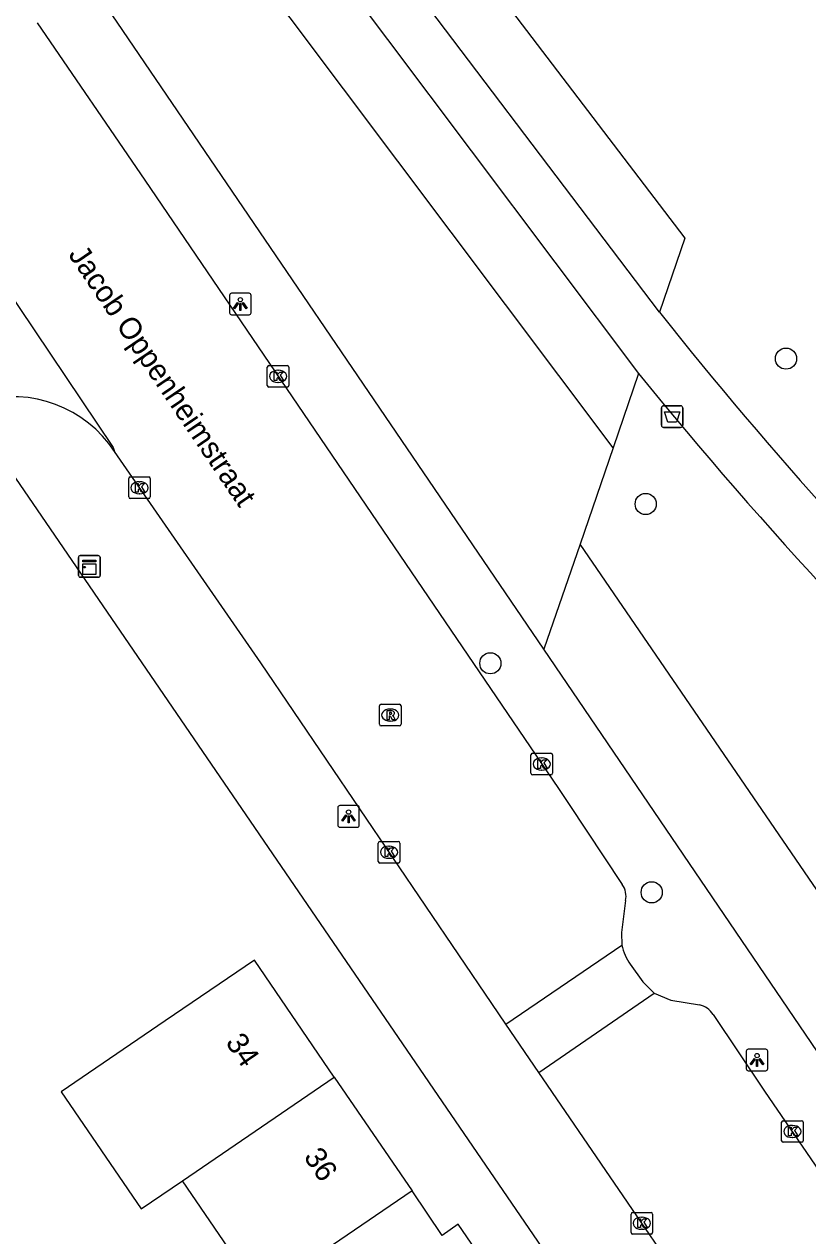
# Model space of a CAD drawing. Extents: x 158087 to 159494, y 382905 to 383981.
# Drawn here: x 158920.2 to 158956.5, y 383617.1 to 383673.2 of the extents above; entities that cross this region are included whole.
import ezdxf

# ---------------------------------------------------------------- set-up
doc = ezdxf.new("R2010")
doc.units = 0
for name, color, linetype in [('IMGEO_Afvalbak', 7, 'Continuous'), ('IMGEO_Boom', 7, 'Continuous'), ('IMGEO_Groenvoorziening', 7, 'Continuous'), ('IMGEO_Kast', 7, 'Continuous'), ('IMGEO_Kolk', 7, 'Continuous'), ('IMGEO_Lichtpunt', 7, 'Continuous'), ('IMGEO_Openbare_ruimte_label', 7, 'Continuous'), ('IMGEO_Pand', 7, 'Continuous'), ('IMGEO_Pand_nummerreeks', 7, 'Continuous'), ('IMGEO_Rijbaan_lokaal_open', 7, 'Continuous'), ('IMGEO_Rioolput', 7, 'Continuous'), ('IMGEO_Voetpad_halfverhard', 7, 'Continuous'), ('IMGEO_Voetpad_open', 7, 'Continuous')]:
    doc.layers.add(name, color=color, linetype=linetype)

msp = doc.modelspace()

# ---------------------------------------------------------------- linework, layer by layer
at = {"layer": 'IMGEO_Afvalbak'}
for p, q in [((158949.71, 383654.661), (158949.71, 383655.461)), ((158949.71, 383655.461), (158949.71, 383654.661)), ((158949.81, 383655.561), (158950.6, 383655.561)), ((158950.6, 383655.561), (158949.81, 383655.561)), ((158950.7, 383655.461), (158950.7, 383654.661)), ((158950.7, 383654.661), (158950.7, 383655.461)), ((158950.6, 383654.561), (158949.81, 383654.561)), ((158949.81, 383654.561), (158950.6, 383654.561))]:
    msp.add_line(p, q, dxfattribs=at)
msp.add_lwpolyline([(158949.853, 383655.275), (158950.557, 383655.275), (158950.408, 383654.805), (158950.002, 383654.805), (158949.853, 383655.275)], dxfattribs=at)
for centre, start, end in [((158949.81, 383655.461), 90, 180), ((158949.81, 383655.461), 90, 180), ((158950.6, 383655.461), 0, 90), ((158950.6, 383655.461), 360, 90), ((158949.81, 383654.661), 180, 270), ((158949.81, 383654.661), 180, 270), ((158950.6, 383654.661), 270, 0), ((158950.6, 383654.661), 270, 0)]:
    msp.add_arc(centre, 0.1, start, end, dxfattribs=at)
at = {"layer": 'IMGEO_Boom'}
for centre in [(158955.481, 383657.747), (158948.984, 383651.014), (158941.789, 383643.638), (158949.26, 383633.032)]:
    msp.add_circle(centre, 0.489, dxfattribs=at)
at = {"layer": 'IMGEO_Groenvoorziening'}
for points in [[(158938.746, 383679.127), (158950.801, 383663.327), (158949.627, 383659.9)], [(158947.476, 383653.619), (158929.999, 383676.897)], [(158948.651, 383657.05), (158947.476, 383653.619)], [(158947.476, 383653.619), (158945.948, 383649.16)], [(158945.948, 383649.16), (158944.262, 383644.288)], [(158987.479, 383588.506), (158945.948, 383649.16)]]:
    msp.add_lwpolyline(points, dxfattribs=at)
at = {"layer": 'IMGEO_Kast'}
for p, q in [((158922.714, 383647.7), (158922.714, 383648.541)), ((158922.714, 383648.541), (158922.714, 383647.7)), ((158922.789, 383648.625), (158923.63, 383648.625)), ((158923.63, 383648.625), (158922.789, 383648.625)), ((158923.714, 383648.55), (158923.714, 383647.709)), ((158923.714, 383647.709), (158923.714, 383648.55)), ((158923.639, 383647.625), (158922.798, 383647.625)), ((158922.798, 383647.625), (158923.639, 383647.625))]:
    msp.add_line(p, q, dxfattribs=at)
for points in [[(158922.909, 383648.415), (158923.509, 383648.415), (158923.509, 383648.33), (158922.909, 383648.33), (158922.909, 383648.415)], [(158922.909, 383648.24), (158923.509, 383648.24), (158923.509, 383647.751), (158922.909, 383647.751), (158922.909, 383648.24)]]:
    msp.add_lwpolyline(points, dxfattribs=at)
msp.add_circle((158922.993, 383648.089), 0.0377, dxfattribs=at)
for centre, start, end in [((158922.792, 383648.547), 92.4484, 184.2845), ((158922.792, 383648.547), 92.4484, 184.2845), ((158923.636, 383648.547), 2.4484, 94.2845), ((158923.636, 383648.547), 2.4484, 94.2845), ((158922.792, 383647.703), 182.4484, 274.2845), ((158922.792, 383647.703), 182.4484, 274.2845), ((158923.636, 383647.703), 272.4484, 4.2845), ((158923.636, 383647.703), 272.4484, 4.2845)]:
    msp.add_arc(centre, 0.0779, start, end, dxfattribs=at)
at = {"layer": 'IMGEO_Kolk'}
for p, q in [((158931.458, 383656.5), (158931.458, 383657.352)), ((158931.533, 383657.426), (158932.385, 383657.426)), ((158931.946, 383657.206), (158931.971, 383657.206)), ((158932.459, 383657.352), (158932.459, 383656.5)), ((158932.385, 383656.426), (158931.533, 383656.426)), ((158931.969, 383656.646), (158931.944, 383656.646)), ((158925.038, 383651.34), (158925.038, 383652.192)), ((158925.113, 383652.266), (158925.965, 383652.266)), ((158925.526, 383652.046), (158925.551, 383652.046)), ((158926.039, 383652.192), (158926.039, 383651.34)), ((158925.549, 383651.486), (158925.524, 383651.486)), ((158925.965, 383651.266), (158925.113, 383651.266)), ((158943.667, 383638.548), (158943.667, 383639.4)), ((158943.742, 383639.474), (158944.594, 383639.474)), ((158944.155, 383639.254), (158944.18, 383639.254)), ((158944.668, 383639.4), (158944.668, 383638.548)), ((158944.594, 383638.474), (158943.742, 383638.474)), ((158944.178, 383638.694), (158944.153, 383638.694)), ((158936.597, 383634.463), (158936.597, 383635.315)), ((158936.672, 383635.389), (158937.524, 383635.389)), ((158937.085, 383635.169), (158937.11, 383635.169)), ((158937.598, 383635.315), (158937.598, 383634.463)), ((158937.108, 383634.609), (158937.083, 383634.609)), ((158937.524, 383634.389), (158936.672, 383634.389)), ((158955.278, 383621.532), (158955.278, 383622.384)), ((158955.353, 383622.458), (158956.205, 383622.458)), ((158955.766, 383622.238), (158955.791, 383622.238)), ((158956.279, 383622.384), (158956.279, 383621.532)), ((158955.789, 383621.678), (158955.764, 383621.678)), ((158956.205, 383621.458), (158955.353, 383621.458)), ((158948.303, 383617.283), (158948.303, 383618.135)), ((158948.378, 383618.209), (158949.23, 383618.209)), ((158948.791, 383617.989), (158948.816, 383617.989)), ((158949.304, 383618.135), (158949.304, 383617.283)), ((158949.23, 383617.209), (158948.378, 383617.209)), ((158948.814, 383617.429), (158948.789, 383617.429))]:
    msp.add_line(p, q, dxfattribs=at)
for points in [[(158931.458, 383656.5), (158931.458, 383657.352)], [(158931.533, 383657.426), (158932.385, 383657.426)], [(158931.779, 383657.126), (158931.902, 383657.126), (158931.902, 383656.975), (158932.032, 383657.126), (158932.196, 383657.126), (158932.05, 383656.975), (158932.203, 383656.726), (158932.051, 383656.726), (158931.966, 383656.89), (158931.902, 383656.823), (158931.902, 383656.726), (158931.779, 383656.726), (158931.779, 383657.126)], [(158932.459, 383657.352), (158932.459, 383656.5)], [(158932.385, 383656.426), (158931.533, 383656.426)], [(158925.038, 383651.34), (158925.038, 383652.192)], [(158925.113, 383652.266), (158925.965, 383652.266)], [(158925.359, 383651.966), (158925.482, 383651.966), (158925.482, 383651.815), (158925.612, 383651.966), (158925.776, 383651.966), (158925.63, 383651.815), (158925.783, 383651.566), (158925.631, 383651.566), (158925.546, 383651.73), (158925.482, 383651.663), (158925.482, 383651.566), (158925.359, 383651.566), (158925.359, 383651.966)], [(158926.039, 383652.192), (158926.039, 383651.34)], [(158925.965, 383651.266), (158925.113, 383651.266)], [(158943.667, 383638.548), (158943.667, 383639.4)], [(158943.742, 383639.474), (158944.594, 383639.474)], [(158943.988, 383639.174), (158944.111, 383639.174), (158944.111, 383639.023), (158944.241, 383639.174), (158944.405, 383639.174), (158944.259, 383639.023), (158944.412, 383638.774), (158944.26, 383638.774), (158944.175, 383638.938), (158944.111, 383638.871), (158944.111, 383638.774), (158943.988, 383638.774), (158943.988, 383639.174)], [(158944.668, 383639.4), (158944.668, 383638.548)], [(158944.594, 383638.474), (158943.742, 383638.474)], [(158936.597, 383634.463), (158936.597, 383635.315)], [(158936.672, 383635.389), (158937.524, 383635.389)], [(158936.918, 383635.089), (158937.041, 383635.089), (158937.041, 383634.938), (158937.171, 383635.089), (158937.335, 383635.089), (158937.189, 383634.938), (158937.342, 383634.689), (158937.19, 383634.689), (158937.105, 383634.853), (158937.041, 383634.786), (158937.041, 383634.689), (158936.918, 383634.689), (158936.918, 383635.089)], [(158937.598, 383635.315), (158937.598, 383634.463)], [(158937.524, 383634.389), (158936.672, 383634.389)], [(158955.278, 383621.532), (158955.278, 383622.384)], [(158955.353, 383622.458), (158956.205, 383622.458)], [(158955.599, 383622.158), (158955.722, 383622.158), (158955.722, 383622.007), (158955.852, 383622.158), (158956.016, 383622.158), (158955.87, 383622.007), (158956.023, 383621.758), (158955.871, 383621.758), (158955.786, 383621.922), (158955.722, 383621.855), (158955.722, 383621.758), (158955.599, 383621.758), (158955.599, 383622.158)], [(158956.279, 383622.384), (158956.279, 383621.532)], [(158956.205, 383621.458), (158955.353, 383621.458)], [(158948.303, 383617.283), (158948.303, 383618.135)], [(158948.378, 383618.209), (158949.23, 383618.209)], [(158948.624, 383617.909), (158948.747, 383617.909), (158948.747, 383617.758), (158948.877, 383617.909), (158949.041, 383617.909), (158948.895, 383617.758), (158949.048, 383617.509), (158948.896, 383617.509), (158948.811, 383617.673), (158948.747, 383617.606), (158948.747, 383617.509), (158948.624, 383617.509), (158948.624, 383617.909)], [(158949.304, 383618.135), (158949.304, 383617.283)], [(158949.23, 383617.209), (158948.378, 383617.209)]]:
    msp.add_lwpolyline(points, dxfattribs=at)
for centre, start, end in [((158931.535, 383657.35), 91.552, 178.448), ((158931.535, 383657.35), 91.552, 178.448), ((158932.383, 383657.35), 1.552, 88.448), ((158932.383, 383657.35), 1.552, 88.448), ((158931.535, 383656.502), 181.552, 268.448), ((158931.535, 383656.502), 181.552, 268.448), ((158932.383, 383656.502), 271.552, 358.448), ((158932.383, 383656.502), 271.552, 358.448), ((158925.115, 383652.19), 91.552, 178.448), ((158925.115, 383652.19), 91.552, 178.448), ((158925.963, 383652.19), 1.552, 88.448), ((158925.963, 383652.19), 1.552, 88.448), ((158925.115, 383651.342), 181.552, 268.448), ((158925.115, 383651.342), 181.552, 268.448), ((158925.963, 383651.342), 271.552, 358.448), ((158925.963, 383651.342), 271.552, 358.448), ((158943.744, 383639.398), 91.552, 178.448), ((158943.744, 383639.398), 91.552, 178.448), ((158944.592, 383639.398), 1.552, 88.448), ((158944.592, 383639.398), 1.552, 88.448), ((158943.744, 383638.55), 181.552, 268.448), ((158943.744, 383638.55), 181.552, 268.448), ((158944.592, 383638.55), 271.552, 358.448), ((158944.592, 383638.55), 271.552, 358.448), ((158936.674, 383635.313), 91.552, 178.448), ((158936.674, 383635.313), 91.552, 178.448), ((158937.522, 383635.313), 1.552, 88.448), ((158937.522, 383635.313), 1.552, 88.448), ((158936.674, 383634.465), 181.552, 268.448), ((158936.674, 383634.465), 181.552, 268.448), ((158937.522, 383634.465), 271.552, 358.448), ((158937.522, 383634.465), 271.552, 358.448), ((158955.355, 383622.382), 91.552, 178.448), ((158955.355, 383622.382), 91.552, 178.448), ((158956.203, 383622.382), 1.552, 88.448), ((158956.203, 383622.382), 1.552, 88.448), ((158955.355, 383621.534), 181.552, 268.448), ((158955.355, 383621.534), 181.552, 268.448), ((158956.203, 383621.534), 271.552, 358.448), ((158956.203, 383621.534), 271.552, 358.448), ((158948.38, 383618.133), 91.552, 178.448), ((158948.38, 383618.133), 91.552, 178.448), ((158949.228, 383618.133), 1.552, 88.448), ((158949.228, 383618.133), 1.552, 88.448), ((158948.38, 383617.285), 181.552, 268.448), ((158948.38, 383617.285), 181.552, 268.448), ((158949.228, 383617.285), 271.552, 358.448), ((158949.228, 383617.285), 271.552, 358.448)]:
    msp.add_arc(centre, 0.0765, start, end, dxfattribs=at)
for centre, major_axis, ratio, start_param, end_param in [((158931.945, 383656.926), (-0.387, 0.002), 0.722429, 4.712389, 7.853982), ((158931.97, 383656.926), (-0.39, 0.002), 0.717154, 1.570796, 4.712389), ((158925.525, 383651.766), (-0.387, 0.002), 0.722429, 4.712389, 7.853982), ((158925.55, 383651.766), (-0.39, 0.002), 0.717154, 1.570796, 4.712389), ((158944.154, 383638.974), (-0.387, 0.002), 0.722429, 4.712389, 7.853982), ((158944.179, 383638.974), (-0.39, 0.002), 0.717154, 1.570796, 4.712389), ((158937.084, 383634.889), (-0.387, 0.002), 0.722429, 4.712389, 7.853982), ((158937.109, 383634.889), (-0.39, 0.002), 0.717154, 1.570796, 4.712389), ((158955.765, 383621.958), (-0.387, 0.002), 0.722429, 4.712389, 7.853982), ((158955.79, 383621.958), (-0.39, 0.002), 0.717154, 1.570796, 4.712389), ((158948.79, 383617.709), (-0.387, 0.002), 0.722429, 4.712389, 7.853982), ((158948.815, 383617.709), (-0.39, 0.002), 0.717154, 1.570796, 4.712389)]:
    msp.add_ellipse(centre, major_axis=major_axis, ratio=ratio, start_param=start_param, end_param=end_param, dxfattribs=at)
at = {"layer": 'IMGEO_Lichtpunt'}
for p, q in [((158929.71, 383660.676), (158929.71, 383659.869)), ((158929.71, 383660.676), (158929.71, 383659.869)), ((158930.612, 383660.771), (158929.804, 383660.771)), ((158930.612, 383660.771), (158929.804, 383660.771)), ((158930.706, 383659.869), (158930.706, 383660.676)), ((158930.706, 383659.869), (158930.706, 383660.676)), ((158929.804, 383659.775), (158930.612, 383659.775)), ((158929.804, 383659.775), (158930.612, 383659.775)), ((158934.723, 383636.951), (158934.723, 383636.144)), ((158934.723, 383636.951), (158934.723, 383636.144)), ((158935.625, 383637.046), (158934.817, 383637.046)), ((158935.625, 383637.046), (158934.817, 383637.046)), ((158935.719, 383636.144), (158935.719, 383636.951)), ((158935.719, 383636.144), (158935.719, 383636.951)), ((158934.817, 383636.05), (158935.625, 383636.05)), ((158934.817, 383636.05), (158935.625, 383636.05)), ((158953.641, 383625.674), (158953.641, 383624.867)), ((158953.641, 383625.674), (158953.641, 383624.867)), ((158954.543, 383625.769), (158953.735, 383625.769)), ((158954.543, 383625.769), (158953.735, 383625.769)), ((158954.637, 383624.867), (158954.637, 383625.674)), ((158954.637, 383624.867), (158954.637, 383625.674)), ((158953.735, 383624.773), (158954.543, 383624.773)), ((158953.735, 383624.773), (158954.543, 383624.773))]:
    msp.add_line(p, q, dxfattribs=at)
for points in [[(158930.084, 383660.34), (158930.123, 383660.312), (158929.935, 383660.05), (158929.897, 383660.077), (158930.084, 383660.34)], [(158930.296, 383660.312), (158930.334, 383660.339), (158930.521, 383660.077), (158930.482, 383660.049), (158930.296, 383660.312)], [(158930.186, 383660.292), (158930.233, 383660.292), (158930.233, 383659.97), (158930.186, 383659.97), (158930.186, 383660.292)], [(158935.097, 383636.615), (158935.136, 383636.587), (158934.948, 383636.325), (158934.91, 383636.352), (158935.097, 383636.615)], [(158935.199, 383636.567), (158935.246, 383636.567), (158935.246, 383636.245), (158935.199, 383636.245), (158935.199, 383636.567)], [(158935.309, 383636.587), (158935.347, 383636.614), (158935.534, 383636.352), (158935.495, 383636.324), (158935.309, 383636.587)], [(158954.015, 383625.338), (158954.054, 383625.31), (158953.866, 383625.048), (158953.828, 383625.075), (158954.015, 383625.338)], [(158954.117, 383625.29), (158954.164, 383625.29), (158954.164, 383624.968), (158954.117, 383624.968), (158954.117, 383625.29)], [(158954.227, 383625.31), (158954.265, 383625.337), (158954.452, 383625.075), (158954.413, 383625.047), (158954.227, 383625.31)]]:
    msp.add_lwpolyline(points, dxfattribs=at)
for centre in [(158930.209, 383660.474), (158935.222, 383636.749), (158954.14, 383625.472)]:
    msp.add_circle(centre, 0.0994, dxfattribs=at)
for centre, start, end in [((158929.804, 383660.676), 90, 180), ((158929.804, 383660.676), 90, 180), ((158930.612, 383660.676), 0, 90), ((158930.612, 383660.676), 0, 90), ((158929.804, 383659.869), 180, 270), ((158929.804, 383659.869), 180, 270), ((158930.612, 383659.869), 270, 0), ((158930.612, 383659.869), 270, 360), ((158934.817, 383636.951), 90, 180), ((158934.817, 383636.951), 90, 180), ((158935.625, 383636.951), 0, 90), ((158935.625, 383636.951), 0, 90), ((158934.817, 383636.144), 180, 270), ((158934.817, 383636.144), 180, 270), ((158935.625, 383636.144), 270, 0), ((158935.625, 383636.144), 270, 360), ((158953.735, 383625.674), 90, 180), ((158953.735, 383625.674), 90, 180), ((158954.543, 383625.674), 0, 90), ((158954.543, 383625.674), 0, 90), ((158953.735, 383624.867), 180, 270), ((158953.735, 383624.867), 180, 270), ((158954.543, 383624.867), 270, 0), ((158954.543, 383624.867), 270, 360)]:
    msp.add_arc(centre, 0.0946, start, end, dxfattribs=at)
at = {"layer": 'IMGEO_Pand'}
for points in [[(158934.558, 383624.479), (158930.859, 383629.897), (158926.73, 383627.078), (158921.918, 383623.793), (158925.618, 383618.374), (158927.531, 383619.68)], [(158927.531, 383619.68), (158934.558, 383624.479)], [(158934.558, 383624.479), (158938.16, 383619.205)], [(158931.133, 383614.406), (158927.531, 383619.68)], [(158938.16, 383619.205), (158931.133, 383614.406)], [(158941.761, 383613.931), (158942.504, 383614.438), (158940.305, 383617.659), (158939.556, 383617.148), (158938.16, 383619.205)]]:
    msp.add_lwpolyline(points, dxfattribs=at)
at = {"layer": 'IMGEO_Rijbaan_lokaal_open'}
for points in [[(158920.802, 383673.29), (158925.778, 383666.013), (158944.942, 383637.833), (158945.412, 383637.145), (158947.9, 383633.39)], [(158913.835, 383669.075), (158914.115, 383668.807), (158924.312, 383653.626), (158924.382, 383653.44)], [(158942.503, 383626.928), (158941.852, 383627.88), (158931.155, 383643.658), (158924.382, 383653.44)], [(158948.053, 383632.649), (158947.861, 383631.178), (158947.879, 383630.592)], [(158942.503, 383626.928), (158947.879, 383630.592)], [(158948.268, 383629.699), (158948.849, 383628.885), (158949.368, 383628.368)], [(158944.03, 383624.695), (158949.368, 383628.368)], [(158949.368, 383628.368), (158950.14, 383628.039), (158951.474, 383627.824)], [(158952.106, 383627.378), (158954.493, 383623.825), (158958.981, 383617.265), (158969.747, 383601.416), (158978.576, 383588.525)], [(158944.03, 383624.695), (158942.503, 383626.928)], [(158972.893, 383582.282), (158967.489, 383590.237), (158954.542, 383609.32), (158944.03, 383624.695)]]:
    msp.add_lwpolyline(points, dxfattribs=at)
for centre, radius, start, end in [((158919.669, 383650.347), 5.638, 33.2729, 105.5625), ((158947.128, 383632.844), 0.945, 348.0666, 35.2661), ((158950.099, 383631.028), 2.262, 191.1052, 215.9717), ((158951.255, 383626.843), 1.005, 32.1505, 77.4286)]:
    msp.add_arc(centre, radius, start, end, dxfattribs=at)
at = {"layer": 'IMGEO_Rioolput'}
for p, q in [((158936.652, 383640.814), (158936.652, 383641.666)), ((158936.727, 383641.74), (158937.579, 383641.74)), ((158937.14, 383641.52), (158937.165, 383641.52)), ((158937.653, 383641.666), (158937.653, 383640.814)), ((158937.579, 383640.74), (158936.727, 383640.74)), ((158937.163, 383640.96), (158937.138, 383640.96))]:
    msp.add_line(p, q, dxfattribs=at)
for points in [[(158936.652, 383640.814), (158936.652, 383641.666)], [(158936.727, 383641.74), (158937.579, 383641.74)], [(158937.241, 383641.438), (158936.989, 383641.44), (158936.989, 383641.04)], [(158937.167, 383641.359), (158937.113, 383641.359), (158937.113, 383641.278)], [(158937.113, 383641.278), (158937.165, 383641.278)], [(158937.653, 383641.666), (158937.653, 383640.814)], [(158937.579, 383640.74), (158936.727, 383640.74)], [(158936.989, 383641.04), (158937.113, 383641.04), (158937.113, 383641.202), (158937.124, 383641.202)], [(158937.171, 383641.173), (158937.242, 383641.04), (158937.382, 383641.04), (158937.317, 383641.166)]]:
    msp.add_lwpolyline(points, dxfattribs=at)
for centre, radius, start, end in [((158936.729, 383641.664), 0.0765, 91.552, 178.448), ((158936.729, 383641.664), 0.0765, 91.552, 178.448), ((158937.149, 383641.467), 0.19, 274.7715, 282.9687), ((158937.173, 383641.263), 0.0964, 77.0061, 93.1865), ((158937.187, 383641.32), 0.0378, 276.6634, 79.6772), ((158937.24, 383641.328), 0.109, 350.3612, 89.416), ((158937.238, 383641.328), 0.112, 277.5842, 350.9817), ((158937.577, 383641.664), 0.0765, 1.552, 88.448), ((158937.577, 383641.664), 0.0765, 1.552, 88.448), ((158936.729, 383640.816), 0.0765, 181.552, 268.448), ((158936.729, 383640.816), 0.0765, 181.552, 268.448), ((158937.123, 383641.149), 0.0533, 26.0293, 88.6989), ((158937.222, 383641.113), 0.108, 29.5134, 73.7905), ((158937.577, 383640.816), 0.0765, 271.552, 358.448), ((158937.577, 383640.816), 0.0765, 271.552, 358.448)]:
    msp.add_arc(centre, radius, start, end, dxfattribs=at)
for centre, major_axis, ratio, start_param, end_param in [((158937.139, 383641.24), (-0.387, 0.002), 0.722429, 4.712389, 7.853982), ((158937.164, 383641.24), (-0.39, 0.002), 0.717154, 1.570796, 4.712389)]:
    msp.add_ellipse(centre, major_axis=major_axis, ratio=ratio, start_param=start_param, end_param=end_param, dxfattribs=at)
at = {"layer": 'IMGEO_Voetpad_halfverhard'}
for points in [[(158949.627, 383659.9), (158935.65, 383678.339)], [(158929.999, 383676.897), (158933.147, 383677.7), (158948.651, 383657.05)]]:
    msp.add_lwpolyline(points, dxfattribs=at)
for centre, radius, start, end in [((159090.87, 383771.339), 179.912, 218.27308, 226.24007), ((159116.164, 383793.555), 216.088, 219.17631, 226.5528)]:
    msp.add_arc(centre, radius, start, end, dxfattribs=at)
at = {"layer": 'IMGEO_Voetpad_open'}
for points in [[(158944.262, 383644.288), (158923.252, 383675.175)], [(158919.597, 383652.499), (158973.6, 383573.586), (158974.237, 383568.221)], [(158983.332, 383586.812), (158944.262, 383644.288)]]:
    msp.add_lwpolyline(points, dxfattribs=at)

# ---------------------------------------------------------------- texts
at = {"layer": 'IMGEO_Openbare_ruimte_label'}
msp.add_text('Jacob Oppenheimstraat', height=1, rotation=304.1191, dxfattribs=at).set_placement((158922.214, 383662.559))
at = {"layer": 'IMGEO_Pand_nummerreeks'}
for s, rotation, p in [('34', 304.3257, (158929.494, 383626.08)), ('36', 304.3264, (158933.113, 383620.779))]:
    msp.add_text(s, height=1, rotation=rotation, dxfattribs=at).set_placement(p)

doc.saveas('drawing.dxf')
